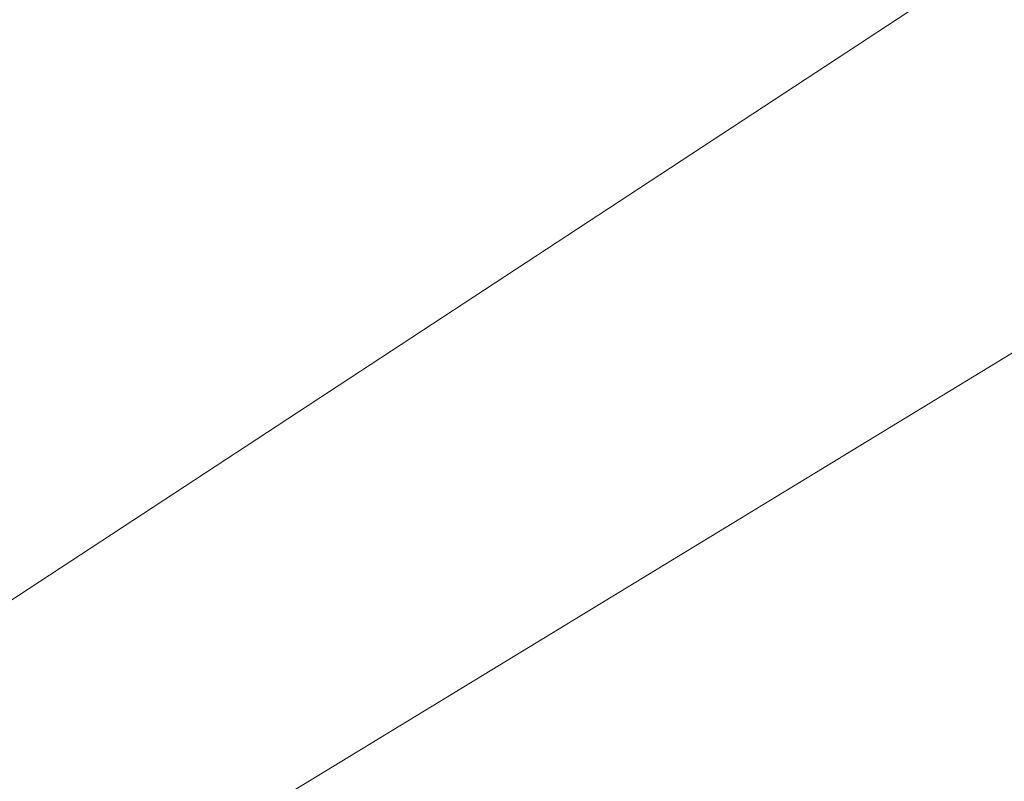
# Model space of a CAD drawing. Extents: x 1620613 to 1693141, y 557269 to 607790.
# Tile 392 of 656: x 1620823.641 to 1620824.134, y 607310.464 to 607310.845. Entities that reach past the tile are written whole.
import ezdxf

# ---------------------------------------------------------------- set-up
doc = ezdxf.new("R2010")
doc.units = 0
doc.header["$LTSCALE"] = 10
doc.header["$MEASUREMENT"] = 0
doc.linetypes.add('DGN Style 2', pattern=[7.346996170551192, 4.408197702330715, -2.938798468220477])
doc.linetypes.add('DGN Style 3', pattern=[10.28579463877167, 7.346996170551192, -2.938798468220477])
for name, color, linetype, lineweight in [('DR_X_Text', 7, 'Continuous', 0), ('DT_X_Contour_Minor', 136, 'DGN Style 3', 0), ('SV_X_Top_of_Bank', 97, 'DGN Style 2', 0)]:
    doc.layers.add(name, color=color, linetype=linetype, lineweight=lineweight)
doc.styles.get("Standard").update_dxf_attribs({"font": 'arial.ttf'})
doc.styles.add('Style-Arial', font='arial.ttf')
doc.dimstyles.get("Standard").update_dxf_attribs({"dimtxt": 0.18, "dimasz": 0.18, "dimexe": 0.18, "dimexo": 0.0625, "dimgap": 0.09, "dimtad": 0, "dimtih": 1, "dimtoh": 1, "dimdec": 4, "dimzin": 0, "dimdsep": 46, "dimtxsty": 'Standard', "dimcen": 0.09, "dimadec": 0, "dimazin": 0, "dimtfac": 1, "dimtdec": 4, "dimtofl": 0, "dimtmove": 0, "dimatfit": 3, "dimfxl": 1, "dimtolj": 1, "dimtzin": 0, "dimarcsym": 0})

# ---------------------------------------------------------------- blocks, each defined once
blk = doc.blocks.new('*U1004')
at = {"layer": 'DT_X_Contour_Minor', "transparency": 33554559, "elevation": 0.6000414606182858, "flags": 128}
blk.add_lwpolyline([(-17.45736527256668, 52.90326992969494), (-21.39895877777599, 50.0977725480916), (-22.17212463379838, 49.54786270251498), (-22.80236784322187, 49.10048918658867), (-23.28968840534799, 48.75565200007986), (-23.63408632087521, 48.51335114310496), (-24.36191723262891, 48.00393063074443), (-24.86158497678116, 47.58533965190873), (-25.8147150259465, 46.71163209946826), (-27.22130737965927, 45.38280797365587), (-29.08136203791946, 43.59886727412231), (-34.64612420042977, 38.23486997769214), (-36.47441867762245, 36.47166088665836), (-37.78573048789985, 35.20503158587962), (-38.58005963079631, 34.43498207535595), (-38.85740610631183, 34.16151235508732), (-38.94539676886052, 34.04400650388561), (-38.93639807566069, 34.00681650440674), (-38.93534537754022, 33.99954533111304), (-38.93604386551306, 33.99367038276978), (-38.93849353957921, 33.98919165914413), (-38.94269439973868, 33.98610916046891), (-38.95623160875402, 33.97975079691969), (-38.96354734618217, 33.97610134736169), (-38.97534165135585, 33.96992177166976), (-38.99161452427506, 33.96121206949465), (-39.01236596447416, 33.94997224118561), (-39.11965601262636, 33.89161608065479), (-41.00425999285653, 32.35813691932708), (-41.41850579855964, 32.06585747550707), (-41.85355579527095, 31.84622449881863), (-42.30940998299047, 31.69923798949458), (-42.78606836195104, 31.62489794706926), (-45.05901724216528, 31.44748617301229), (-45.41155417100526, 31.3261421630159), (-45.47864930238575, 31.30298905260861), (-45.52884744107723, 31.28553429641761), (-45.56214858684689, 31.27377789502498), (-45.57855274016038, 31.26771984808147), (-45.60682844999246, 31.25629857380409), (-45.61209900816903, 31.25412344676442), (-45.61557950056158, 31.25263748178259), (-45.6172699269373, 31.25184067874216), (-45.61939097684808, 31.2506347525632), (-45.6221740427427, 31.24922665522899), (-45.63966620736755, 31.24067520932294), (-45.69890002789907, 31.21193393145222), (-45.82608510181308, 31.15654833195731), (-46.17424678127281, 31.00658998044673), (-46.74338506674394, 30.76205887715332), (-47.53349995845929, 30.42295502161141), (-49.93510847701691, 29.39258107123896), (-50.87372427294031, 28.98969278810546), (-51.88836527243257, 28.55380840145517), (-52.97903147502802, 28.08492791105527), (-54.14572288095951, 27.5830513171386), (-57.35826690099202, 26.20071892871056), (-58.58553470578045, 25.6693915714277), (-59.85793010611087, 25.11215879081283), (-61.17545310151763, 24.52902058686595), (-62.53810369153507, 23.91997695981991), (-66.2320087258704, 22.26132005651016), (-67.60640780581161, 21.64488324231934), (-68.95917626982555, 21.0395654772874), (-70.29031411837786, 20.44536676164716), (-71.5998213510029, 19.8622870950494), (-75.06299981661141, 18.3222333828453), (-76.39654123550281, 17.72836383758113), (-77.7997816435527, 17.10179548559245), (-79.27272104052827, 16.44252832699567), (-80.81535942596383, 15.7505623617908), (-85.0219937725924, 13.86172137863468), (-86.5189906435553, 13.18894839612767), (-87.85500549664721, 12.58726018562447), (-89.03003833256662, 12.05665674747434), (-90.04408915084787, 11.5971380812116), (-92.53358197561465, 10.46653466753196), (-93.46605290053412, 10.0434813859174), (-94.39634605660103, 9.622274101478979), (-95.32446144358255, 9.202912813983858), (-96.25039906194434, 8.785397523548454), (-98.7166623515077, 7.674484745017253), (-99.58089384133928, 7.285275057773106), (-100.32389084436, 6.950830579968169), (-100.9456533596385, 6.671151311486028), (-101.4461813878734, 6.446237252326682), (-102.6192768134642, 5.919486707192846), (-103.0579989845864, 5.720960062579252), (-103.4943439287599, 5.520443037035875), (-103.9283116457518, 5.317935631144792), (-104.3599021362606, 5.113437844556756), (-105.5076404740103, 4.565456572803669), (-105.9101584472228, 4.373629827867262), (-106.2569086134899, 4.209135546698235), (-106.5478909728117, 4.071973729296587), (-106.7831055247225, 3.962144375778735), (-107.3359872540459, 3.705709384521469), (-107.582444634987, 3.592054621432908), (-107.907155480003, 3.44341657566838), (-108.3101197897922, 3.25979524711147), (-108.7913375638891, 3.041190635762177), (-110.1789229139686, 2.411600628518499), (-110.6338851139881, 2.205665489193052), (-110.9580827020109, 2.060052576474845), (-111.1515156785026, 1.974761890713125), (-111.214184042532, 1.949793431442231), (-111.2069468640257, 1.96364050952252), (-111.2115937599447, 1.964845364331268), (-111.2309623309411, 1.958074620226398), (-111.2650525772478, 1.943328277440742), (-111.3138644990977, 1.920606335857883), (-111.4636585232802, 1.849380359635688), (-111.5138489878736, 1.825879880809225), (-111.5520748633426, 1.808797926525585), (-111.5783361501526, 1.798134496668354), (-111.5926328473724, 1.793889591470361), (-111.6148045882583, 1.791127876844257), (-111.6289791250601, 1.786770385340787), (-111.6548739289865, 1.775769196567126), (-111.6924890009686, 1.758124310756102), (-111.7418243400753, 1.733835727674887), (-111.8890122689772, 1.660207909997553), (-111.9556566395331, 1.62680212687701), (-112.0451988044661, 1.581805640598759), (-112.1576387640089, 1.525218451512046), (-112.2929765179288, 1.457040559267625), (-112.9779808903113, 1.111832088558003), (-114.4292185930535, -2.077517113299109), (-114.7156034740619, -2.707376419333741), (-114.9527991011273, -3.230090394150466), (-115.140805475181, -3.645659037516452), (-115.2796225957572, -3.954082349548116), (-115.5842159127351, -4.633684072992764), (-115.7192088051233, -4.895647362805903), (-115.8957424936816, -5.171835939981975), (-116.1138169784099, -5.46224980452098), (-116.373432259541, -5.766888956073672), (-117.6818987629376, -7.221730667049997), (-120.7368154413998, -10.20587712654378), (-121.3553677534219, -10.7922755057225), (-121.9017746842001, -11.27255073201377), (-122.3760362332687, -11.64670280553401), (-122.7781524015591, -11.91473172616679), (-123.7542683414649, -12.48797797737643), (-124.3046113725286, -12.81351193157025), (-125.2235535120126, -13.36017910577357), (-126.5110947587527, -14.1279794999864), (-128.1672351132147, -15.11691311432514), (-133.0750748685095, -18.04891371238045), (-134.6900997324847, -19.01396191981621), (-135.8542945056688, -19.71010609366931), (-136.5676591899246, -20.13734623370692), (-136.8301937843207, -20.29568234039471), (-136.929179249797, -20.35937324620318), (-137.0337521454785, -20.42665931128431), (-137.273231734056, -20.58074932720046), (-137.6476180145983, -20.82164329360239), (-138.1569109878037, -21.14934121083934), (-139.6949011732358, -22.1389409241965), (-140.3494626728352, -22.54464155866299), (-141.1596545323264, -23.01954367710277), (-142.125476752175, -23.56364727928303), (-143.2469293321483, -24.17695236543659), (-148.8435122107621, -27.20051289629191), (-155.6668337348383, -30.52728392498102), (-156.9690717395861, -31.16036576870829), (-157.9515050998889, -31.63385228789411), (-158.6141338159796, -31.9477434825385), (-158.9569578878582, -32.10203935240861), (-159.4447492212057, -32.30070123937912), (-159.6311749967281, -32.37850830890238), (-159.8246088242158, -32.46293310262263), (-160.0250507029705, -32.55397562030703), (-160.232500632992, -32.65163586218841), (-160.7950445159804, -32.9208868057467), (-161.0059018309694, -33.00597154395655), (-161.2165658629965, -33.05928755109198), (-161.4270366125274, -33.08083482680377), (-161.6373140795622, -33.07061337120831), (-162.1977962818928, -33.00099784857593), (-162.5945986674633, -33.09803384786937), (-163.3646441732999, -33.44135348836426), (-164.5079327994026, -34.03095676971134), (-166.0244645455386, -34.86684369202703), (-170.5662066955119, -37.42425367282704), (-172.2728793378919, -38.35526261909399), (-173.9865906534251, -39.23023197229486), (-175.7073406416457, -40.04916173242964), (-177.435129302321, -40.81205189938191), (-182.0519506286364, -42.77170622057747), (-183.6363930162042, -43.44221749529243), (-184.9271041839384, -43.98401057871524), (-185.9240841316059, -44.39708547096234), (-186.6273328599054, -44.68144217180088), (-188.1110211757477, -45.26810245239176), (-188.6012821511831, -45.46267125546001), (-188.9592988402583, -45.60638245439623), (-189.1850712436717, -45.69923604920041), (-189.2785993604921, -45.74123203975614), (-189.3516819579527, -45.78541120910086), (-189.6950575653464, -45.99428155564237), (-190.6703724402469, -46.58775821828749), (-192.2776265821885, -47.56584119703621), (-194.5168199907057, -48.92853049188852), (-201.330588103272, -53.07517703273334), (-203.5688460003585, -54.43730063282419), (-205.1732936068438, -55.41368652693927), (-206.143930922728, -56.00433471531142), (-206.4807579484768, -56.20924519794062), (-206.5338829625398, -56.24135621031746), (-206.56011325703, -56.25664552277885), (-206.5989603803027, -56.27843020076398), (-206.6504243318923, -56.30671024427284), (-206.71450511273, -56.34148565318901), (-207.042988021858, -56.51892674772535), (-216.8652858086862, -60.26712173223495), (-218.7128353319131, -60.9722375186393), (-220.04592770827, -61.48121559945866), (-220.8645629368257, -61.79405597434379), (-221.1687410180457, -61.91075864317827), (-221.2939397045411, -61.96044881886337), (-221.6560887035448, -62.10013437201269), (-222.648636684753, -62.48192339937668), (-224.2715836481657, -63.10581590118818), (-226.5249295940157, -63.97181187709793), (-233.3743840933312, -66.60393911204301), (-235.7518862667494, -67.51956538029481), (-237.7473019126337, -68.29234875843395), (-239.3606310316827, -68.92228924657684), (-240.5918736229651, -69.40938684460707), (-243.3657384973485, -70.51785658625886), (-244.3541457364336, -70.9117544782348), (-245.2389687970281, -71.2620958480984), (-246.0202076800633, -71.56888069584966), (-246.6978623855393, -71.83210902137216), (-248.3668293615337, -72.47597585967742), (-248.9959418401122, -72.7096468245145), (-249.6315540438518, -72.92775959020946), (-250.2736659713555, -73.1303141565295), (-250.922277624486, -73.31731052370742), (-252.6605749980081, -73.79522323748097), (-253.3777047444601, -73.97307582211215), (-254.2253709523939, -74.14819904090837), (-255.2035736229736, -74.32059289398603), (-256.3123127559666, -74.49025738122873), (-259.4429990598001, -74.9390568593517), (-259.9788609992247, -75.2542390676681), (-259.2384320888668, -75.86318608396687), (-257.2217123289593, -76.76589790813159), (-253.9287017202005, -77.96237454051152), (-243.4456189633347, -81.5446653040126), (-239.9443442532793, -82.67948381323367), (-237.3028321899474, -83.39722126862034), (-235.5210827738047, -83.69787767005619), (-234.599096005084, -83.58145301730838), (-233.2868148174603, -82.71487920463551), (-232.5237475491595, -82.61634619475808), (-231.218756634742, -82.97067752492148), (-229.3718420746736, -83.77787319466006), (-226.9830038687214, -85.03793320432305), (-219.8902037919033, -89.00191234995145), (-217.497983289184, -90.29225249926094), (-215.6409218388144, -91.19028858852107), (-214.3190194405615, -91.6960206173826), (-213.532276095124, -91.80944858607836), (-212.1478392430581, -91.58885108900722), (-211.5918114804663, -91.45855411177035), (-210.9620558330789, -91.23311130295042), (-210.2585722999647, -90.91252266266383), (-209.4813608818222, -90.49678819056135), (-207.310493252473, -89.26130182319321), (-206.5328441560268, -88.82721764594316), (-205.8280475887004, -88.45157989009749), (-205.1961035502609, -88.13438855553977), (-204.6370120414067, -87.87564364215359), (-203.2432380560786, -87.26358576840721), (-202.625732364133, -87.00239332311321), (-201.8185457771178, -86.67785939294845), (-200.8216782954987, -86.28998397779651), (-199.63512991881, -85.83876707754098), (-196.2180930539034, -84.55106669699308), (-194.9945850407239, -84.07257631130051), (-193.8868386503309, -83.60288043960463), (-192.8948538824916, -83.14197908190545), (-192.018630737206, -82.68987223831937), (-189.8363845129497, -81.49598000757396), (-188.9887605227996, -81.05798606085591), (-188.0825732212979, -80.63942339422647), (-187.1178226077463, -80.2402920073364), (-186.0945086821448, -79.86059190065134), (-183.2875871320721, -78.87396665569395), (-182.3396351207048, -78.53955701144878), (-181.6009702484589, -78.276297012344), (-181.0715925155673, -78.08418665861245), (-180.7515019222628, -77.96322594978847), (-180.1769765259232, -77.73553025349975), (-179.8737207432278, -77.61785036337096), (-179.3948474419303, -77.4355824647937), (-178.7403566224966, -77.1887265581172), (-177.9102482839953, -76.87728264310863), (-175.4624693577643, -75.96064819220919), (-174.3456440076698, -75.53590440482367), (-172.8310021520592, -74.94914888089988), (-170.9185437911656, -74.20038162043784), (-168.6082689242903, -73.28960262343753), (-161.9171139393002, -70.64484298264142), (-159.6972275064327, -69.7679149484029), (-158.0559344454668, -69.12070057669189), (-156.9932347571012, -68.70319986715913), (-156.5091284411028, -68.51541282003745), (-155.9896360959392, -68.32093224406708), (-155.7559475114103, -68.21733815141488), (-155.4445010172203, -68.05241630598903), (-155.0552966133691, -67.82616670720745), (-154.5883343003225, -67.5385893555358), (-153.2394242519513, -66.68994607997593), (-152.7152412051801, -66.37564430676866), (-152.1543746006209, -66.06922144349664), (-151.5568244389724, -65.77067749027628), (-150.9225907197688, -65.480012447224), (-149.182389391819, -64.71541087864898), (-148.3115284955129, -64.34412459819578), (-147.0040968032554, -63.80371693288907), (-145.2600943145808, -63.09418788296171), (-143.0795210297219, -62.21553744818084), (-136.6825645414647, -59.64697444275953), (-134.4940270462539, -58.77966739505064), (-132.726131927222, -58.10416850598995), (-131.378879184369, -57.62047777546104), (-130.4522688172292, -57.32859520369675), (-128.5421643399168, -56.8059858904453), (-127.9128130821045, -56.63172460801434), (-127.4573376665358, -56.50089774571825), (-127.1757380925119, -56.41350530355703), (-127.0680143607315, -56.36954728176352), (-126.9710139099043, -56.26575682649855), (-126.7956728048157, -56.1396739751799), (-126.7287661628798, -56.11255874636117), (-126.6031924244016, -56.08524856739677), (-126.418951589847, -56.05774343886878), (-126.176043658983, -56.03004336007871), (-125.4500663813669, -55.9559165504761), (-125.2042487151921, -55.92880988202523), (-125.0112786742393, -55.90308498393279), (-124.8711562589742, -55.87874185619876), (-124.7838814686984, -55.85578049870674), (-124.6216121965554, -55.79639257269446), (-124.5715618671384, -55.77771408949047), (-124.5431128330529, -55.76621958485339), (-124.5362650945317, -55.76190905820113), (-124.5510186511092, -55.76478251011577), (-124.6191631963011, -55.78202368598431), (-124.5718470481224, -55.75624373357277), (-124.3787901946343, -55.66597299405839), (-124.0399926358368, -55.511211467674), (-123.555454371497, -55.29195915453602), (-122.0690313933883, -54.62129860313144), (-121.5602130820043, -54.39369512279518), (-121.1485753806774, -54.21388009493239), (-120.834118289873, -54.0818535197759), (-120.6168418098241, -53.99761539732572), (-120.1670120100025, -53.83669834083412), (-119.9940170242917, -53.77017708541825), (-119.8124044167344, -53.69130111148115), (-119.622174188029, -53.60007041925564), (-119.42332633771, -53.49648500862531), (-118.8815752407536, -53.20378428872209), (-118.7012260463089, -53.10660114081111), (-118.5664917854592, -53.03457723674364), (-118.4773724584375, -52.98771257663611), (-118.4338680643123, -52.96600716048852), (-118.378676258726, -52.94167170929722), (-118.3462711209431, -52.92746957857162), (-118.2904495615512, -52.90311477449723), (-118.211211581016, -52.86860729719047), (-118.108557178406, -52.82394714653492), (-117.8035902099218, -52.69131651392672), (-117.7033780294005, -52.64756809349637), (-117.6314667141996, -52.61579580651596), (-117.5878562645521, -52.59599965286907), (-117.5725466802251, -52.58817963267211), (-117.5694556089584, -52.58329442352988), (-117.5023191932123, -52.5537070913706), (-117.3032282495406, -52.46860900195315), (-116.9721827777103, -52.32800015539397), (-116.5091827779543, -52.1318805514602), (-115.0985767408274, -51.53488059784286), (-114.5787590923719, -51.31273690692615), (-114.0772606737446, -51.09405579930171), (-113.594081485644, -50.87883727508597), (-113.1292215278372, -50.66708133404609), (-111.914020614, -50.10701560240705), (-111.4423497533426, -49.89071825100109), (-110.938737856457, -49.6618754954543), (-110.4031849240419, -49.42048733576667), (-109.8356909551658, -49.16655377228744), (-108.2797856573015, -48.47267039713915), (-107.637205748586, -48.18686541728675), (-106.8763949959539, -47.84986300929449), (-105.9973533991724, -47.46166317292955), (-105.0000809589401, -47.02226590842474), (-102.1830466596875, -45.78227663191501), (-101.0416261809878, -45.27859689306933), (-99.730140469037, -44.69754963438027), (-98.24858952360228, -44.03913485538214), (-96.59697334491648, -43.3033525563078), (-91.96590989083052, -41.23810973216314), (-90.26453862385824, -40.47824782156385), (-88.63372241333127, -39.7475942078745), (-87.07346125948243, -39.0461488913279), (-85.58375516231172, -38.37391187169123), (-81.70527897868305, -36.62022421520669), (-80.33508533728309, -36.00080075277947), (-79.13336155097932, -35.4577961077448), (-78.1001076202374, -34.99121027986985), (-77.23532354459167, -34.60104326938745), (-75.15385914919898, -33.66248966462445), (-74.2553197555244, -33.25839136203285), (-73.12079987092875, -32.75001165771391), (-71.75029949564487, -32.13735055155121), (-70.14381862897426, -31.4204080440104), (-65.54522899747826, -29.36951948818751), (-63.95151954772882, -28.65803548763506), (-62.61933342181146, -28.0617499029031), (-61.54867061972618, -27.58066273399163), (-60.73953114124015, -27.21477398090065), (-58.93052363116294, -26.39266852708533), (-58.31693849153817, -26.11331703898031), (-57.83293870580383, -25.89184166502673), (-57.47852427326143, -25.72824240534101), (-57.25369519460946, -25.62251925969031), (-56.82693145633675, -25.41775902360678), (-56.65531035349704, -25.33478436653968), (-56.46051984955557, -25.23943057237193), (-56.24255994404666, -25.13169764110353), (-56.0014306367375, -25.01158557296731), (-55.32752661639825, -24.67478120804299), (-55.05126318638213, -24.53896794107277), (-54.72790091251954, -24.38413141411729), (-54.35743979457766, -24.21027162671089), (-53.93987983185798, -24.01738857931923), (-52.76358814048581, -23.47766943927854), (-52.37750348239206, -23.30100356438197), (-52.10146827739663, -23.1757952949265), (-51.93548252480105, -23.10204463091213), (-51.87954622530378, -23.07975157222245), (-51.87711536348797, -23.08891355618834), (-51.86492463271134, -23.08638447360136), (-51.83017558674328, -23.07192573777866), (-51.77286822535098, -23.04553734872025), (-51.69300254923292, -23.00721930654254), (-51.44994965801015, -22.88913165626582), (-51.31643438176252, -22.82435836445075), (-51.09817822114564, -22.71860422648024), (-50.7951811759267, -22.5718692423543), (-50.40744324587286, -22.38415341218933), (-48.4002708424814, -21.41252423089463), (-48.36751615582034, -20.77412141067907), (-48.22934931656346, -20.45036320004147), (-47.82888652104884, -19.75268977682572), (-47.16612776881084, -18.68110114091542), (-46.24107306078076, -17.23559729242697), (-43.42453256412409, -12.8823667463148), (-42.35470139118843, -11.39228932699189), (-41.25761324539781, -10.18697997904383), (-40.13326812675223, -9.266438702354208), (-38.98166603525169, -8.63066549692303), (-35.87438449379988, -7.314961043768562), (-34.83209626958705, -6.873628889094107), (-34.0356927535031, -6.536410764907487), (-33.48517394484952, -6.303306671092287), (-33.18053984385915, -6.174316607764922), (-32.69602851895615, -5.96916181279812), (-32.28319507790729, -5.712428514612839), (-31.40807824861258, -5.096094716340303), (-30.07067803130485, -4.120160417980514), (-28.27099442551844, -2.784625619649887), (-22.85546029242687, 1.256267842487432), (-20.95785962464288, 2.654420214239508), (-19.32670822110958, 3.818207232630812), (-17.96200608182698, 4.747628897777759), (-16.86375320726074, 5.442685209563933), (-14.29034455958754, 6.983681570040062), (-13.4230960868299, 7.5066692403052), (-12.75140715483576, 7.919884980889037), (-12.2752777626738, 8.223328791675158), (-11.99470791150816, 8.417000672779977), (-11.50726769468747, 8.787096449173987), (-11.10789761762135, 9.047810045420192), (-10.27536754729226, 9.552379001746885), (-9.009677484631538, 10.30080331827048), (-7.310827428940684, 11.2930829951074), (-2.203013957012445, 14.26430261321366), (-0.4445038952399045, 15.288643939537), (1.00016618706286, 16.13325320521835), (2.130996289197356, 16.79813040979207), (2.947986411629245, 17.28327555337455), (4.70817343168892, 18.33735318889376), (5.556006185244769, 18.85372868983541), (6.779364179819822, 19.61229696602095), (8.37824741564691, 20.61305801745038), (10.35265589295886, 21.85601184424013), (16.11844548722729, 25.49347908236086), (18.05360645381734, 26.71963120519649), (19.53474715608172, 27.66998714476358), (20.56186759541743, 28.34454690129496), (21.13496777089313, 28.7433104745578), (22.05787455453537, 29.43895175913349), (22.41446905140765, 29.54562768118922), (22.79207245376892, 29.34392448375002), (23.19068476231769, 28.83384216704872), (23.61030597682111, 28.01538073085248), (25.61755909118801, 23.47634274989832)], dxfattribs=at)
blk = doc.blocks.new('TerminatorOpen_0.5')
at = {"color": 0, "linetype": 'ByBlock', "lineweight": -2}
for q in [(-1, 0.25), (-1, 0), (-1, -0.25)]:
    blk.add_line((0, 0), q, dxfattribs=at)

msp = doc.modelspace()

# ---------------------------------------------------------------- linework, layer by layer
at = {"layer": 'SV_X_Top_of_Bank', "extrusion": (0.007114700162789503, -0.05176716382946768, 0.9986338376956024), "elevation": -18855.21206843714, "flags": 128}
msp.add_lwpolyline([(1688341.399474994, 380495.2335694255), (1688359.531308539, 380495.7043637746), (1688370.463455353, 380498.0725351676), (1688395.572580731, 380506.740670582), (1688420.940108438, 380511.7574321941), (1688444.138128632, 380518.355338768), (1688467.22231404, 380528.7305743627), (1688491.262317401, 380540.2151339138), (1688508.535586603, 380545.2887184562), (1688513.5223003, 380548.4010002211), (1688516.051220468, 380548.1495454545), (1688520.39603739, 380549.3039635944), (1688525.368929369, 380551.0706712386)], dxfattribs=at)
at = {"layer": 'SV_X_Top_of_Bank', "extrusion": (0.04489057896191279, -0.1067836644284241, 0.9932683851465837), "elevation": 8952.639644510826, "flags": 128}
msp.add_lwpolyline([(1729619.200279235, -67683.47041249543), (1729610.048117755, -67689.2494116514), (1729593.286163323, -67692.1110974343), (1729566.643396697, -67690.50938442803), (1729551.852254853, -67691.88192179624), (1729536.554039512, -67691.83763185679), (1729515.835796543, -67695.68964613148), (1729501.149706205, -67697.72199223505), (1729469.279658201, -67698.3224800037)], dxfattribs=at)
at = {"layer": 'SV_X_Top_of_Bank', "extrusion": (0.168901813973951, -0.4467975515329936, 0.8785465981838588), "elevation": 3356.978483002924, "flags": 128}
msp.add_lwpolyline([(1730947.770607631, -3965.265990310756), (1730946.805849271, -3964.96904812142), (1730946.663359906, -3964.804005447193), (1730941.67030618, -3965.055207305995), (1730939.350192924, -3965.361981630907), (1730937.749893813, -3967.172645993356), (1730926.574366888, -3968.532772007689), (1730874.446998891, -3968.466137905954), (1730864.586120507, -3969.339779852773), (1730855.732144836, -3969.748913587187), (1730845.815665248, -3968.420788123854), (1730844.088985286, -3969.592587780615), (1730838.536446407, -3969.077424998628), (1730833.231231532, -3969.713117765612)], dxfattribs=at)

# ---------------------------------------------------------------- block references
at = {"layer": 'DT_X_Contour_Minor', "transparency": 33554559}
msp.add_blockref('*U1004', (1621028.060791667, 607365.3311666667, 1050.599958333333), dxfattribs=at)

# ---------------------------------------------------------------- leaders
at = {"layer": 'DR_X_Text', "annotation_type": 0, "has_hookline": 1, "hookline_direction": 1}
msp.add_leader([(1620881.245000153, 607312.333310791, 1046.267599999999), (1620804.679557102, 607276.0227453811, 1046.267599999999), (1620803.279557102, 607276.0227453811, 1046.267599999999)], dimstyle='Standard', override={"dimscale": 10, "dimtxt": 0.14, "dimasz": 0.14, "dimgap": 0.07000000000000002, "dimtad": 0, "dimtxsty": 'Style-Arial', "dimldrblk": 'TerminatorOpen_0.5'}, dxfattribs=at)

doc.saveas('drawing.dxf')
